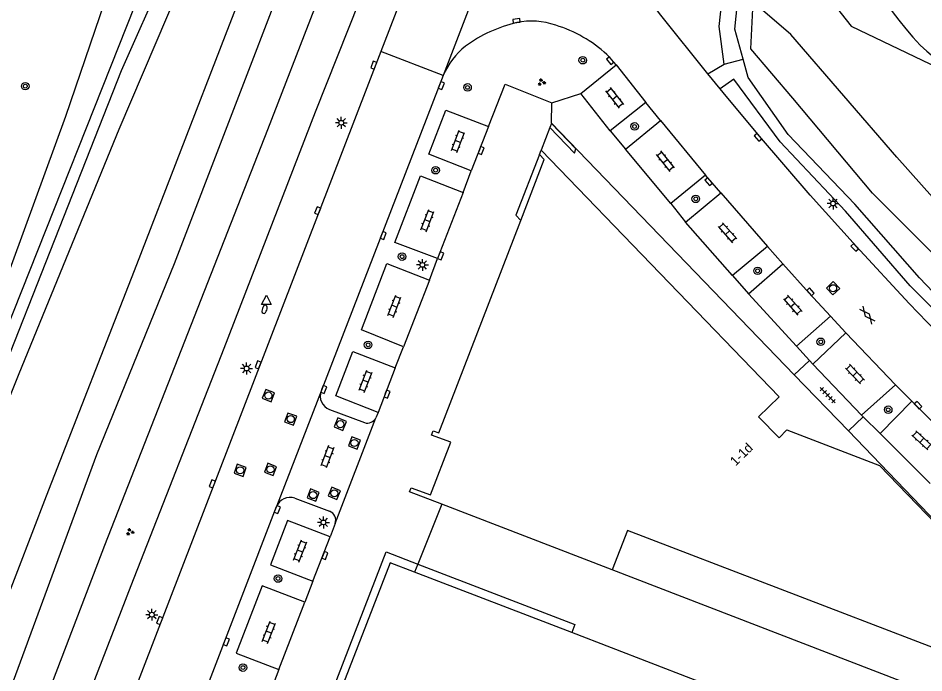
# Model space of a CAD drawing. Extents: x 131000 to 133013, y 393000 to 396501.
# Drawn here: x 131317.4 to 131413.1, y 393785.7 to 393854.9 of the extents above; entities that cross this region are included whole.
import ezdxf

# ---------------------------------------------------------------- set-up
doc = ezdxf.new("R2010")
doc.units = 0
for name, color, linetype in [('gg-afsc-hekwerk', 7, 'Continuous'), ('gg-afsc-muur', 7, 'Continuous'), ('gg-anno-huisnummerreeks BGT', 7, 'Continuous'), ('gg-bbg-hoofdgebouw', 7, 'Continuous'), ('gg-bbg-onder overbouw', 7, 'Continuous'), ('gg-bbg-pand overbouw', 7, 'Continuous'), ('gg-knt-BGT kruinlijn', 7, 'Continuous'), ('gg-knt-bovenkant onderkant talud', 7, 'Continuous'), ('gg-knt-onverhard', 7, 'Continuous'), ('gg-knt-verharding', 7, 'Continuous'), ('gg-kntw-bovenkant insteek waterloop', 7, 'Continuous'), ('gg-kntw-waterlijn', 7, 'Continuous'), ('gt-grn-groengrens', 7, 'Continuous'), ('gt-grn-vlakafsluiter', 7, 'Continuous'), ('gt-grn-weggrens', 7, 'Continuous'), ('gt-symb-boom', 7, 'Continuous'), ('gt-symb-brandkraan', 7, 'Continuous'), ('gt-symb-gesloten verharding', 7, 'Continuous'), ('gt-symb-groenvak', 7, 'Continuous'), ('gt-symb-klinker verharding', 7, 'Continuous'), ('gt-symb-kolk', 7, 'Continuous'), ('gt-symb-lichtmast', 7, 'Continuous'), ('gt-symb-rioolschacht', 7, 'Continuous'), ('gt-symb-tegel verharding', 7, 'Continuous'), ('gt-symb-waterafsluiter', 7, 'Continuous'), ('gx-grn-maaiveld', 7, 'Continuous')]:
    doc.layers.add(name, color=color, linetype=linetype)

# ---------------------------------------------------------------- blocks, each defined once
blk = doc.blocks.new('gt0-KOLK')
at = {"layer": 'gt-symb-kolk'}
blk.add_lwpolyline([(0, 0), (0.375, 0), (0.375, 0.4), (-0.375, 0.4), (-0.375, 0), (0, 0)], dxfattribs=at)
blk = doc.blocks.new('gt0-KL1')
at = {"layer": 'gt-symb-klinker verharding'}
for p, q in [((-1.15, 0.3), (1.15, 0.3)), ((-1, -0.3), (-1, 0.3)), ((-0.5, 0.3), (-0.5, 0.45)), ((0, -0.3), (0, 0.3)), ((0.5, 0.3), (0.5, 0.45)), ((1, -0.3), (1, 0.3)), ((-1.15, -0.3), (1.15, -0.3)), ((-0.5, -0.45), (-0.5, -0.3)), ((0.5, -0.45), (0.5, -0.3))]:
    blk.add_line(p, q, dxfattribs=at)
blk = doc.blocks.new('gt0-BOOM')
at = {"layer": 'gt-symb-boom'}
for radius in [0.4, 0.2]:
    blk.add_circle((0, 0), radius, dxfattribs=at)
blk = doc.blocks.new('gt0-GRVAK')
at = {"layer": 'gt-symb-groenvak'}
for p, q in [((-0.11, 0.189), (-0.228, 0.24)), ((-0.182, 0.153), (0.088, 0.153)), ((-0.091, 0.211), (-0.156, 0.322)), ((-0.047, 0.214), (-0.047, 0.393)), ((-0.004, 0.211), (0.061, 0.322)), ((0.015, 0.189), (0.133, 0.24)), ((0.262, -0.052), (0.197, 0.059)), ((0.305, -0.049), (0.305, 0.13)), ((0.349, -0.052), (0.414, 0.059)), ((-0.245, -0.228), (-0.363, -0.177)), ((-0.318, -0.264), (-0.047, -0.264)), ((-0.226, -0.206), (-0.291, -0.095)), ((-0.183, -0.203), (-0.183, -0.024)), ((-0.139, -0.206), (-0.074, -0.095)), ((-0.12, -0.228), (-0.002, -0.177)), ((0.243, -0.074), (0.125, -0.023)), ((0.17, -0.11), (0.441, -0.11)), ((0.368, -0.074), (0.486, -0.023))]:
    blk.add_line(p, q, dxfattribs=at)
blk = doc.blocks.new('gt0-RS')
at = {"layer": 'gt-symb-rioolschacht'}
blk.add_lwpolyline([(-0.5, -0.5), (0.5, -0.5), (0.5, 0.5), (-0.5, 0.5)], close=True, dxfattribs=at)
blk.add_circle((0, 0), 0.375, dxfattribs=at)
blk = doc.blocks.new('gt0-LMAST')
at = {"layer": 'gt-symb-lichtmast'}
for p, q in [((-0.182, 0.173), (-0.447, 0.438)), ((-0.005, 0.246), (-0.005, 0.621)), ((0.172, 0.173), (0.437, 0.438)), ((-0.255, -0.004), (-0.63, -0.004)), ((-0.182, -0.181), (-0.447, -0.446)), ((-0.005, -0.254), (-0.005, -0.629)), ((0.437, -0.446), (0.172, -0.181)), ((0.245, -0.004), (0.62, -0.004))]:
    blk.add_line(p, q, dxfattribs=at)
blk.add_circle((-0.005, -0.004), 0.25, dxfattribs=at)
blk = doc.blocks.new('gt0-GESVH1')
at = {"layer": 'gt-symb-gesloten verharding'}
for p, q in [((-0.992, -0.261), (0.008, 0.239)), ((0.008, -0.261), (-0.992, 0.239)), ((0.008, 0.239), (1.008, -0.261)), ((1.008, 0.239), (0.008, -0.261))]:
    blk.add_line(p, q, dxfattribs=at)
blk = doc.blocks.new('gt0-TEG1')
at = {"layer": 'gt-symb-tegel verharding'}
for p, q in [((-1.125, 0), (1.125, 0)), ((-0.9, -0.25), (-0.9, 0.25)), ((-0.45, -0.25), (-0.45, 0.25)), ((0, -0.25), (0, 0.25)), ((0.45, -0.25), (0.45, 0.25)), ((0.9, -0.25), (0.9, 0.25))]:
    blk.add_line(p, q, dxfattribs=at)
blk = doc.blocks.new('gt0-BR')
at = {"layer": 'gt-symb-brandkraan'}
for centre, radius, start, end in [((-0.244, 0), 0.206, 107.56694, 252.43307), ((0.599, -2.664), 3, 106.89205, 107.56694), ((0, -0.691), 0.938, 73.10799, 106.89205), ((-0.599, -2.664), 3, 72.43309, 73.10799), ((0.244, 0), 0.206, 287.56695, 72.43309), ((0.599, 2.664), 3, 252.43307, 253.10797), ((0, 0.691), 0.938, 253.10797, 286.89206), ((-0.599, 2.664), 3, 286.89206, 287.56695)]:
    blk.add_arc(centre, radius, start, end, dxfattribs=at)
blk = doc.blocks.new('gt0-WAFSL')
at = {"layer": 'gt-symb-waterafsluiter'}
for p, q in [((-0.5, -0.333), (0, 0.667)), ((0, 0.667), (0.5, -0.333)), ((0.5, -0.333), (-0.5, -0.333))]:
    blk.add_line(p, q, dxfattribs=at)

msp = doc.modelspace()

# ---------------------------------------------------------------- linework, layer by layer
at = {"layer": 'gg-afsc-hekwerk'}
for p, q in [((131362.159, 393803.504), (131359.632, 393797.173)), ((131359.632, 393797.173), (131359.292, 393796.321))]:
    msp.add_line(p, q, dxfattribs=at)
msp.add_lwpolyline([(131342.936, 393753.9), (131340.514, 393747.536), (131414.167, 393719.091), (131435.814, 393775.11), (131380.171, 393796.563)], dxfattribs=at)
at = {"layer": 'gg-afsc-muur'}
msp.add_lwpolyline([(131373.586, 393843.332), (131376.181, 393840.63), (131376.347, 393841.069), (131373.758, 393843.777)], dxfattribs=at)
at = {"layer": 'gg-bbg-hoofdgebouw'}
for p, q in [((131372.488, 393840.494), (131372.666, 393840.954)), ((131380.171, 393796.563), (131362.159, 393803.504)), ((131412.312, 393775.907), (131375.896, 393789.928))]:
    msp.add_line(p, q, dxfattribs=at)
for points in [[(131362.159, 393803.504), (131358.757, 393804.815), (131358.93, 393805.218), (131360.966, 393804.485), (131363.129, 393810.075), (131361.085, 393810.816), (131361.25, 393811.269), (131361.861, 393811.047), (131370.506, 393833.519)], [(131414.138, 393788.313), (131381.801, 393800.728), (131380.171, 393796.563)]]:
    msp.add_lwpolyline(points, dxfattribs=at)
at = {"layer": 'gg-bbg-onder overbouw'}
msp.add_line((131375.896, 393789.928), (131359.292, 393796.321), dxfattribs=at)
for points in [[(131370.506, 393833.519), (131372.98, 393839.95), (131372.488, 393840.494)], [(131372.666, 393840.954), (131397.811, 393814.848), (131395.621, 393812.739), (131397.813, 393810.507), (131398.647, 393811.369), (131408.414, 393807.607), (131414.38, 393801.425), (131414.495, 393801.536)], [(131359.292, 393796.321), (131356.704, 393797.317), (131348.058, 393774.955), (131347.697, 393775.056), (131347.62, 393774.859)]]:
    msp.add_lwpolyline(points, dxfattribs=at)
at = {"layer": 'gg-bbg-pand overbouw'}
for p, q in [((131373.586, 393843.332), (131372.666, 393840.954)), ((131373.758, 393843.777), (131373.586, 393843.332)), ((131373.765, 393843.796), (131373.758, 393843.777)), ((131399.41, 393817.187), (131373.765, 393843.796)), ((131399.41, 393817.187), (131405.136, 393811.247)), ((131405.136, 393811.247), (131414.495, 393801.536))]:
    msp.add_line(p, q, dxfattribs=at)
for points in [[(131372.488, 393840.494), (131369.999, 393834.059), (131370.506, 393833.519)], [(131347.215, 393775.016), (131356.275, 393798.466), (131359.632, 393797.173)], [(131359.632, 393797.173), (131376.225, 393790.779), (131375.896, 393789.928)]]:
    msp.add_lwpolyline(points, dxfattribs=at)
at = {"layer": 'gg-knt-BGT kruinlijn'}
msp.add_lwpolyline([(131404.771, 393925.615), (131402.813, 393912.895), (131397.165, 393864.583), (131405.418, 393854.065), (131414.625, 393849.65), (131421.763, 393844.326), (131429.694, 393841.196), (131437.778, 393834.769), (131439.29, 393834.651)], dxfattribs=at)
at = {"layer": 'gg-knt-bovenkant onderkant talud'}
msp.add_lwpolyline([(131436.19, 393812.305), (131424.737, 393823.962), (131410.25, 393840.2), (131399.056, 393853.18), (131395.088, 393856.592)], dxfattribs=at)
at = {"layer": 'gg-knt-onverhard'}
msp.add_line((131390.275, 393849.02), (131392.021, 393850.022), dxfattribs=at)
for points in [[(131392.021, 393850.022), (131391.465, 393854.023), (131391.958, 393858.594)], [(131394.009, 393850.563), (131393.147, 393853.731), (131393.575, 393857.893)], [(131427.693, 393813.111), (131419.9, 393819.835), (131412.654, 393827.424), (131405.827, 393835.24), (131398.766, 393842.614), (131394.535, 393848.627), (131394.009, 393850.563)], [(131451.638, 393787.736), (131453.137, 393789.522), (131453.252, 393790.261), (131450.42, 393792.451), (131442.659, 393798.707), (131434.68, 393805.371), (131426.855, 393811.972), (131419.178, 393819.12), (131411.677, 393826.602), (131404.82, 393834.491), (131397.91, 393841.833), (131393.025, 393848.46), (131391.588, 393847.429)]]:
    msp.add_lwpolyline(points, dxfattribs=at)
at = {"layer": 'gg-knt-verharding'}
for p, q in [((131376.847, 393846.941), (131380.577, 393849.973)), ((131380.577, 393849.973), (131383.746, 393845.991)), ((131391.588, 393847.429), (131390.275, 393849.02)), ((131362.324, 393848.834), (131349.405, 393815.471)), ((131391.911, 393847.038), (131391.588, 393847.429)), ((131379.975, 393842.996), (131376.847, 393846.941)), ((131383.746, 393845.991), (131379.975, 393842.996)), ((131385.279, 393844.092), (131383.746, 393845.991)), ((131367.085, 393843.46), (131365.285, 393838.751)), ((131381.571, 393841.029), (131385.279, 393844.092)), ((131385.279, 393844.092), (131390.052, 393838.29)), ((131386.357, 393835.286), (131381.571, 393841.029)), ((131364.422, 393836.481), (131365.285, 393838.751)), ((131390.052, 393838.29), (131386.357, 393835.286)), ((131391.654, 393836.443), (131390.052, 393838.29)), ((131364.422, 393836.481), (131361.708, 393829.481)), ((131387.939, 393833.344), (131391.654, 393836.443)), ((131391.654, 393836.443), (131396.582, 393830.743)), ((131392.898, 393827.682), (131387.939, 393833.344)), ((131396.582, 393830.743), (131392.898, 393827.682)), ((131398.203, 393828.936), (131396.582, 393830.743)), ((131360.852, 393827.2), (131361.708, 393829.481)), ((131394.595, 393825.737), (131398.203, 393828.936)), ((131360.852, 393827.2), (131358.12, 393820.16)), ((131399.643, 393820.212), (131394.595, 393825.737)), ((131403.243, 393823.391), (131399.643, 393820.212)), ((131404.879, 393821.629), (131403.243, 393823.391)), ((131401.376, 393818.324), (131404.879, 393821.629)), ((131404.879, 393821.629), (131410.11, 393816.138)), ((131357.246, 393817.932), (131358.12, 393820.16)), ((131399.41, 393817.187), (131401.028, 393818.703)), ((131401.028, 393818.703), (131401.376, 393818.324)), ((131406.52, 393812.929), (131401.376, 393818.324)), ((131357.246, 393817.932), (131355.447, 393813.201)), ((131349.405, 393815.471), (131344.696, 393803.254)), ((131410.11, 393816.138), (131406.52, 393812.929)), ((131411.826, 393814.393), (131410.11, 393816.138)), ((131350.3, 393813.527), (131354.007, 393812.125)), ((131408.498, 393810.97), (131411.826, 393814.393)), ((131411.826, 393814.393), (131417.176, 393809.064)), ((131350.892, 393801.464), (131355.205, 393812.638)), ((131355.447, 393813.201), (131355.205, 393812.638)), ((131405.136, 393811.247), (131406.697, 393812.754)), ((131406.52, 393812.929), (131406.697, 393812.754)), ((131413.788, 393805.677), (131408.498, 393810.97)), ((131346.628, 393804.138), (131350.301, 393802.754)), ((131327.794, 393759.391), (131344.696, 393803.254)), ((131350.892, 393801.464), (131350.37, 393800.058)), ((131348.55, 393795.349), (131350.37, 393800.058)), ((131348.55, 393795.349), (131347.688, 393793.151)), ((131344.943, 393786.034), (131347.688, 393793.151)), ((131344.943, 393786.034), (131344.085, 393783.81))]:
    msp.add_line(p, q, dxfattribs=at)
for points in [[(131390.166, 393938.639), (131389.255, 393936.93), (131387.468, 393933.218), (131386.225, 393930.35), (131380.634, 393916.039), (131373.975, 393898.812), (131364.029, 393872.907), (131355.727, 393851.362)], [(131390.275, 393849.02), (131385.322, 393855.232), (131380.918, 393860.961), (131376.84, 393866.514)], [(131355.727, 393851.362), (131321.3, 393762.023), (131311.652, 393737.11), (131296.688, 393698.315)], [(131380.577, 393849.973), (131380.112, 393850.538), (131379.61, 393851.051)], [(131367.085, 393843.46), (131368.853, 393847.935), (131373.8, 393845.955)], [(131441.175, 393796.446), (131440.823, 393796.749), (131434.491, 393802.425), (131428.385, 393808.012), (131423.129, 393813), (131417.278, 393818.813), (131411.551, 393824.736), (131405.952, 393830.797), (131401.106, 393836.18), (131395.742, 393842.425), (131391.911, 393847.038)], [(131365.285, 393838.751), (131360.781, 393840.502), (131362.594, 393845.181), (131367.085, 393843.46)], [(131361.708, 393829.481), (131357.212, 393831.193), (131359.915, 393838.217), (131364.422, 393836.481)], [(131358.12, 393820.16), (131353.671, 393821.936), (131356.347, 393828.948), (131360.852, 393827.2)], [(131398.203, 393828.936), (131400.988, 393825.833), (131403.243, 393823.391)], [(131355.447, 393813.201), (131350.972, 393814.978), (131352.746, 393819.663), (131357.246, 393817.932)], [(131350.37, 393800.058), (131345.86, 393801.78), (131344.067, 393797.078), (131348.55, 393795.349)], [(131347.688, 393793.151), (131343.183, 393794.868), (131340.437, 393787.744), (131344.943, 393786.034)]]:
    msp.add_lwpolyline(points, dxfattribs=at)
for centre, radius, start, end in [((131373.507, 393839.789), 15.032, 103.16395, 125.99492), ((131371.667, 393847.213), 7.385, 69.90119, 102.38023), ((131370.194, 393840.883), 13.858, 47.19948, 73.17614), ((131369.646, 393845.759), 7.942, 128.77325, 157.22271), ((131350.842, 393814.955), 1.527, 160.23685, 249.20498), ((131354.305, 393813.085), 1.006, 252.78825, 333.5743), ((131346.124, 393802.685), 1.537, 70.87961, 158.29397), ((131349.943, 393801.81), 1.01, 339.97215, 69.25662)]:
    msp.add_arc(centre, radius, start, end, dxfattribs=at)
at = {"layer": 'gg-kntw-bovenkant insteek waterloop'}
for points in [[(131284.174, 393709.146), (131292.682, 393732.478), (131302.115, 393756.486), (131311.252, 393780.687), (131320.372, 393804.371), (131329.937, 393828.866), (131339.298, 393853.11), (131348.553, 393876.996), (131357.591, 393900.819), (131363.703, 393915.64)], [(131375.352, 393914.857), (131358.065, 393868.418), (131348.765, 393844.959), (131339.126, 393819.96), (131329.317, 393794.86), (131319.505, 393769.527), (131310.311, 393744.867), (131300.831, 393720.659), (131296.153, 393708.202)]]:
    msp.add_lwpolyline(points, dxfattribs=at)
for centre, radius, start, end in [((131440.419, 393878.031), 37.975, 195.19795, 223.19718), ((131425.848, 393865.724), 18.955, 226.2271, 271.15433)]:
    msp.add_arc(centre, radius, start, end, dxfattribs=at)
at = {"layer": 'gg-kntw-waterlijn'}
for points in [[(131367.314, 393915.765), (131363.772, 393907.474), (131351.811, 393875.64), (131333.874, 393828.912), (131325.673, 393808.732), (131316.877, 393784.795), (131309.414, 393765.455), (131299.931, 393741.482), (131287.975, 393711.346)], [(131292.541, 393709.577), (131297.286, 393722.588), (131303.63, 393739.007), (131311.889, 393760.873), (131326.539, 393799.18), (131343.777, 393843.128), (131358.673, 393881.667), (131368.196, 393905.416)], [(131258.655, 393675.897), (131268.262, 393699.902), (131286.779, 393747.91), (131296.212, 393771.561), (131305.649, 393795.602), (131315.173, 393819.573), (131331.438, 393860.589), (131332.947, 393868.141)], [(131334.517, 393867.739), (131332.817, 393859.605), (131328.265, 393849.315), (131308.045, 393798.06), (131287.357, 393746.795), (131270.704, 393703.73), (131268.68, 393698.722), (131259.21, 393674.929)]]:
    msp.add_lwpolyline(points, dxfattribs=at)
at = {"layer": 'gt-grn-groengrens'}
for p, q in [((131379.975, 393842.996), (131381.571, 393841.029)), ((131386.357, 393835.286), (131387.939, 393833.344)), ((131392.898, 393827.682), (131394.595, 393825.737)), ((131399.643, 393820.212), (131401.028, 393818.703)), ((131406.697, 393812.754), (131408.498, 393810.97))]:
    msp.add_line(p, q, dxfattribs=at)
msp.add_lwpolyline([(131432.505, 393812.655), (131425.365, 393818.723), (131407.686, 393836.402), (131399.249, 393846.447), (131394.829, 393851.67), (131395.088, 393856.592)], dxfattribs=at)
at = {"layer": 'gt-grn-vlakafsluiter'}
for p, q in [((131373.8, 393845.955), (131376.847, 393846.941)), ((131373.765, 393843.796), (131373.8, 393845.955))]:
    msp.add_line(p, q, dxfattribs=at)
at = {"layer": 'gt-grn-weggrens'}
for p, q in [((131373.807, 393878.805), (131362.324, 393848.834)), ((131362.324, 393848.834), (131355.727, 393851.362)), ((131392.021, 393850.022), (131394.009, 393850.563))]:
    msp.add_line(p, q, dxfattribs=at)
at = {"layer": 'gx-grn-maaiveld'}
for points in [[(131332.618, 393880.892), (131327.043, 393858.188), (131322.401, 393844.517), (131313.483, 393820.13), (131303.963, 393796.17), (131294.527, 393772.129), (131285.093, 393748.476), (131266.576, 393700.468), (131256.97, 393676.466), (131247.274, 393651.717), (131237.368, 393627.164), (131231.472, 393611.886)], [(131340.746, 393879.318), (131338.335, 393867.261), (131328.025, 393843.116), (131317.468, 393817.274), (131298.638, 393770.353), (131289.056, 393747.022), (131279.521, 393722.877), (131271.631, 393703.355)]]:
    msp.add_lwpolyline(points, dxfattribs=at)

# ---------------------------------------------------------------- block references
at = {"layer": 'gt-symb-boom'}
for p in [(131377.065, 393850.454), (131318.143, 393847.71), (131364.886, 393847.577), (131382.54, 393843.449), (131361.514, 393838.821), (131389.007, 393835.792), (131357.968, 393829.683), (131395.543, 393828.179), (131354.374, 393820.352), (131402.216, 393820.674), (131409.344, 393813.49), (131344.861, 393795.641), (131341.151, 393786.225)]:
    msp.add_blockref('gt0-BOOM', p, dxfattribs=at)
at = {"layer": 'gt-symb-brandkraan', "rotation": -109.39552832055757}
msp.add_blockref('gt0-BR', (131343.433, 393824.111), dxfattribs=at)
at = {"layer": 'gt-symb-gesloten verharding', "rotation": -51.41174435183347}
msp.add_blockref('gt0-GESVH1', (131407.147, 393823.505), dxfattribs=at)
at = {"layer": 'gt-symb-groenvak'}
for p in [(131372.696, 393848.115), (131329.209, 393800.568)]:
    msp.add_blockref('gt0-GRVAK', p, dxfattribs=at)
at = {"layer": 'gt-symb-klinker verharding'}
for p, rotation in [((131380.431, 393846.487), -51.53705293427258), ((131363.873, 393841.861), 68.95425918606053), ((131385.772, 393839.775), -51.45653728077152), ((131360.645, 393833.48), 68.90078774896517), ((131392.358, 393832.214), -48.404518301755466), ((131357.158, 393824.425), 68.90078774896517), ((131399.252, 393824.556), -48.40451830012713), ((131405.827, 393817.262), -46.41892590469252), ((131354.11, 393816.509), 68.95425918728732), ((131412.9, 393810.263), -42.447101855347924), ((131350.075, 393808.536), -111.04574081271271), ((131347.193, 393798.547), 68.90078774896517), ((131343.887, 393789.961), 68.95425918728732)]:
    msp.add_blockref('gt0-KL1', p, dxfattribs=dict(at, rotation=rotation))
at = {"layer": 'gt-symb-kolk'}
for p, rotation in [((131370.084, 393854.426), 7.757425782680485), ((131355.167, 393849.854), 68.90078775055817), ((131380.112, 393850.538), 129.43862478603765), ((131361.926, 393847.844), -111.89715058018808), ((131395.742, 393842.425), 130.17242341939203), ((131366.135, 393840.99), -111.04574081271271), ((131390.526, 393837.746), 130.90572608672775), ((131349.233, 393834.472), 68.90078774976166), ((131355.784, 393831.988), -111.1733315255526), ((131405.952, 393830.797), 132.36616983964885), ((131361.855, 393829.834), -111.0992122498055), ((131400.988, 393825.833), -48.08093588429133), ((131342.937, 393818.171), 68.95425918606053), ((131349.499, 393815.69), -111.09921225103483), ((131356.197, 393815.204), -111.04574081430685), ((131412.364, 393813.831), -46.215428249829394), ((131338.096, 393805.579), 68.95425918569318), ((131344.6, 393802.998), -111.09921225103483), ((131349.623, 393798.149), -110.971710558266), ((131332.534, 393791.128), 68.90078775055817), ((131339.208, 393789.014), -111.09921225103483)]:
    msp.add_blockref('gt0-KOLK', p, dxfattribs=dict(at, rotation=rotation))
at = {"layer": 'gt-symb-lichtmast'}
for p in [(131351.543, 393843.843), (131403.523, 393835.305), (131360.128, 393828.81), (131341.532, 393817.855), (131349.661, 393801.574), (131331.524, 393791.821)]:
    msp.add_blockref('gt0-LMAST', p, dxfattribs=at)
at = {"layer": 'gt-symb-rioolschacht'}
for p, rotation in [((131403.522, 393826.337), 133.54158233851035), ((131343.84, 393814.994), -112.07794163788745), ((131346.199, 393812.502), -110.24750150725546), ((131351.441, 393811.964), 157.41099612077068), ((131352.937, 393809.977), 159.39030706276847), ((131344.057, 393807.182), -111.09921224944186), ((131340.854, 393807.084), 70.85862620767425), ((131348.569, 393804.467), 158.15602307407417), ((131350.811, 393804.653), 156.48544331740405)]:
    msp.add_blockref('gt0-RS', p, dxfattribs=dict(at, rotation=rotation))
at = {"layer": 'gt-symb-tegel verharding', "rotation": -45.64829798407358}
msp.add_blockref('gt0-TEG1', (131402.945, 393815.031), dxfattribs=at)
at = {"layer": 'gt-symb-waterafsluiter'}
msp.add_blockref('gt0-WAFSL', (131343.627, 393824.943), dxfattribs=at)

# ---------------------------------------------------------------- texts
at = {"layer": 'gg-anno-huisnummerreeks BGT'}
msp.add_text('1-1d', height=1, rotation=44.5, dxfattribs=at).set_placement((131393.216, 393807.483))

doc.saveas('drawing.dxf')
